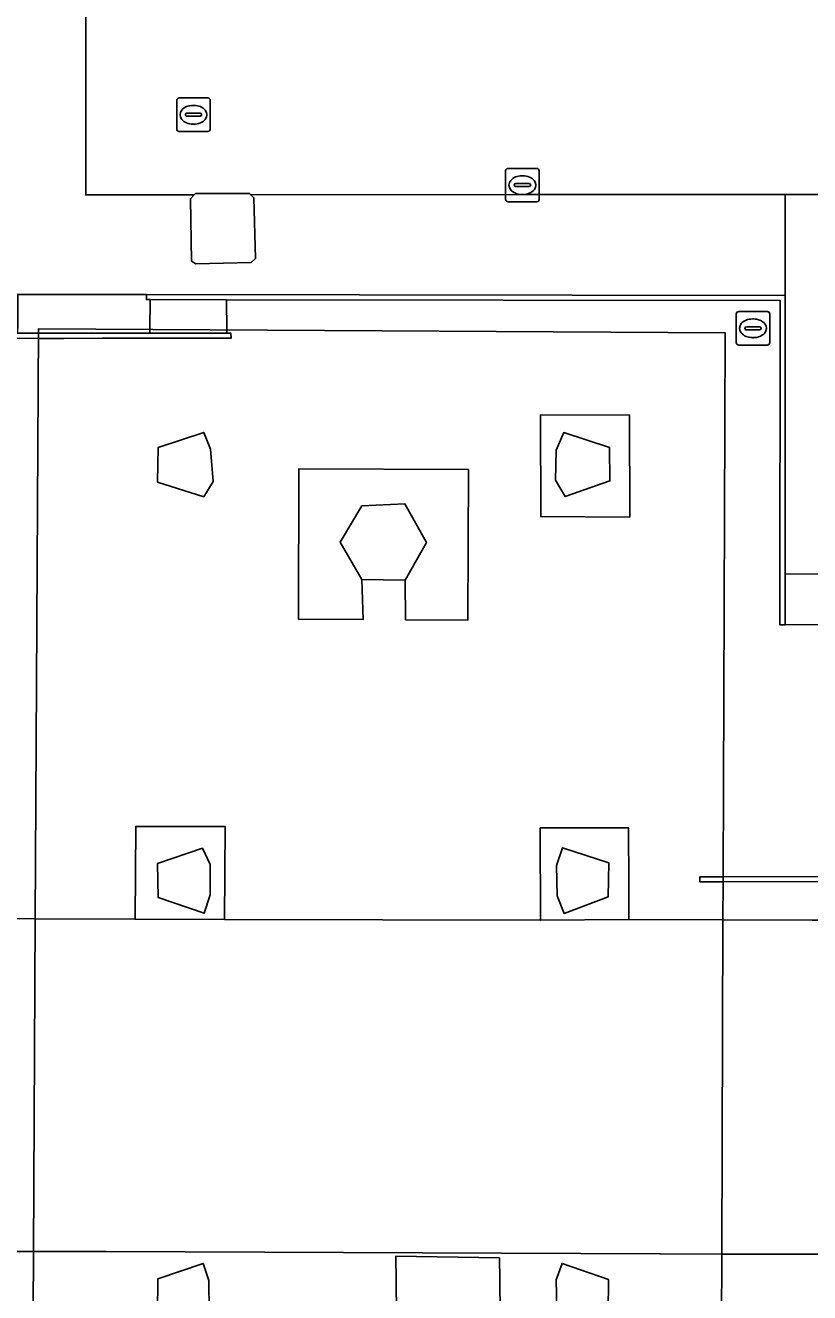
# Model space of a CAD drawing. Extents: x 161477 to 163040, y 383680 to 384871.
# Drawn here: x 161865.55 to 161888.95, y 384370.84 to 384408.67 of the extents above; entities that cross this region are included whole.
import ezdxf

# ---------------------------------------------------------------- set-up
doc = ezdxf.new("R2010")
doc.units = 0
for name, color, linetype in [('IMGEO_Kolk', 7, 'Continuous'), ('IMGEO_Lage_trafo', 7, 'Continuous'), ('IMGEO_Muur', 7, 'Continuous'), ('IMGEO_Pand', 7, 'Continuous'), ('IMGEO_Pand_overbouw', 7, 'Continuous'), ('IMGEO_Parkeervlak_open', 7, 'Continuous'), ('IMGEO_Rijbaan_lokaal_open', 7, 'Continuous'), ('IMGEO_Rioolput', 7, 'Continuous'), ('IMGEO_Terreindeel_halfverhard', 7, 'Continuous'), ('IMGEO_Voetpad_gesloten', 7, 'Continuous'), ('IMGEO_Voetpad_op_trap', 7, 'Continuous'), ('IMGEO_Voetpad_open', 7, 'Continuous')]:
    doc.layers.add(name, color=color, linetype=linetype)

msp = doc.modelspace()

# ---------------------------------------------------------------- linework, layer by layer
at = {"layer": 'IMGEO_Kolk'}
for p, q in [((161879.883, 384403.474), (161879.883, 384404.326)), ((161879.958, 384404.4), (161880.81, 384404.4)), ((161880.371, 384404.18), (161880.396, 384404.18)), ((161880.884, 384404.326), (161880.884, 384403.474)), ((161880.142, 384403.894), (161880.142, 384403.906)), ((161880.58, 384403.857), (161880.182, 384403.857)), ((161880.185, 384403.943), (161880.583, 384403.943)), ((161880.626, 384403.906), (161880.626, 384403.894)), ((161880.81, 384403.4), (161879.958, 384403.4)), ((161880.394, 384403.62), (161880.369, 384403.62)), ((161886.763, 384399.2), (161886.763, 384400.052)), ((161886.838, 384400.126), (161887.69, 384400.126)), ((161887.764, 384400.052), (161887.764, 384399.2)), ((161887.022, 384399.62), (161887.022, 384399.632)), ((161887.46, 384399.583), (161887.062, 384399.583)), ((161887.065, 384399.669), (161887.463, 384399.669)), ((161887.251, 384399.906), (161887.276, 384399.906)), ((161887.506, 384399.632), (161887.506, 384399.62)), ((161887.274, 384399.346), (161887.249, 384399.346)), ((161887.69, 384399.126), (161886.838, 384399.126))]:
    msp.add_line(p, q, dxfattribs=at)
for points in [[(161879.883, 384403.474), (161879.883, 384404.326)], [(161879.958, 384404.4), (161880.81, 384404.4)], [(161880.884, 384404.326), (161880.884, 384403.474)], [(161880.81, 384403.4), (161879.958, 384403.4)], [(161886.763, 384399.2), (161886.763, 384400.052)], [(161886.838, 384400.126), (161887.69, 384400.126)], [(161887.764, 384400.052), (161887.764, 384399.2)], [(161887.69, 384399.126), (161886.838, 384399.126)]]:
    msp.add_lwpolyline(points, dxfattribs=at)
for centre, radius, start, end in [((161879.96, 384404.324), 0.0765, 91.552, 178.448), ((161879.96, 384404.324), 0.0765, 91.552, 178.448), ((161880.808, 384404.324), 0.0765, 1.552, 88.448), ((161880.808, 384404.324), 0.0765, 1.552, 88.448), ((161880.182, 384403.903), 0.0403, 85.8775, 175.7526), ((161880.179, 384403.893), 0.0366, 178.938, 274.7102), ((161880.583, 384403.9), 0.043, 264.8664, 352.4533), ((161880.587, 384403.905), 0.0386, 1.7309, 96.639), ((161879.96, 384403.476), 0.0765, 181.552, 268.448), ((161879.96, 384403.476), 0.0765, 181.552, 268.448), ((161880.808, 384403.476), 0.0765, 271.552, 358.448), ((161880.808, 384403.476), 0.0765, 271.552, 358.448), ((161886.84, 384400.05), 0.0765, 91.552, 178.448), ((161886.84, 384400.05), 0.0765, 91.552, 178.448), ((161887.688, 384400.05), 0.0765, 1.552, 88.448), ((161887.688, 384400.05), 0.0765, 1.552, 88.448), ((161887.062, 384399.629), 0.0403, 85.8775, 175.7526), ((161887.059, 384399.619), 0.0366, 178.938, 274.7102), ((161887.463, 384399.626), 0.043, 264.8664, 352.4533), ((161887.467, 384399.631), 0.0386, 1.7309, 96.639), ((161886.84, 384399.202), 0.0765, 181.552, 268.448), ((161886.84, 384399.202), 0.0765, 181.552, 268.448), ((161887.688, 384399.202), 0.0765, 271.552, 358.448), ((161887.688, 384399.202), 0.0765, 271.552, 358.448)]:
    msp.add_arc(centre, radius, start, end, dxfattribs=at)
for centre, major_axis, ratio, start_param, end_param in [((161880.37, 384403.9), (-0.387, 0.002), 0.722429, 4.712389, 7.853982), ((161880.395, 384403.9), (-0.39, 0.002), 0.717154, 1.570796, 4.712389), ((161887.25, 384399.626), (-0.387, 0.002), 0.722429, 4.712389, 7.853982), ((161887.275, 384399.626), (-0.39, 0.002), 0.717154, 1.570796, 4.712389)]:
    msp.add_ellipse(centre, major_axis=major_axis, ratio=ratio, start_param=start_param, end_param=end_param, dxfattribs=at)
at = {"layer": 'IMGEO_Lage_trafo'}
msp.add_lwpolyline([(161872.374, 384403.522), (161872.283, 384403.614), (161872.244, 384403.654), (161870.627, 384403.647), (161870.593, 384403.612), (161870.476, 384403.494), (161870.512, 384401.63), (161870.637, 384401.55), (161872.286, 384401.592), (161872.422, 384401.706)], close=True, dxfattribs=at)
at = {"layer": 'IMGEO_Muur'}
for points in [[(161888.223, 384400.609), (161869.162, 384400.632), (161869.164, 384400.482), (161869.276, 384400.482), (161871.554, 384400.479), (161888.073, 384400.459), (161888.069, 384390.774), (161888.219, 384390.774), (161888.22, 384392.294)], [(161869.269, 384399.477), (161865.939, 384399.476), (161865.319, 384399.476), (161862.815, 384399.477), (161862.812, 384399.328), (161864.304, 384399.326), (161865.319, 384399.33), (161865.939, 384399.325), (161866.699, 384399.325), (161867.854, 384399.33), (161871.69, 384399.329), (161871.686, 384399.477), (161871.561, 384399.477)], [(161894.439, 384383.263), (161894.254, 384383.263), (161893.237, 384383.264), (161886.373, 384383.255), (161885.679, 384383.254), (161885.679, 384383.104), (161886.373, 384383.105), (161908.327, 384383.127), (161908.33, 384383.271)]]:
    msp.add_lwpolyline(points, close=True, dxfattribs=at)
at = {"layer": 'IMGEO_Pand'}
for points in [[(161871.08, 384396.018), (161870.877, 384396.52), (161869.512, 384396.064), (161869.498, 384395.037), (161870.876, 384394.597), (161871.155, 384395.056)], [(161882.98, 384396.065), (161881.615, 384396.512), (161881.391, 384395.987), (161881.374, 384395.089), (161881.657, 384394.605), (161882.994, 384395.07)], [(161876.879, 384394.386), (161875.593, 384394.323), (161874.941, 384393.243), (161875.588, 384392.129), (161876.883, 384392.11), (161877.519, 384393.232)], [(161871.066, 384383.626), (161870.833, 384384.107), (161869.499, 384383.655), (161869.513, 384382.638), (161870.884, 384382.167), (161871.066, 384382.716)], [(161882.958, 384383.675), (161881.576, 384384.119), (161881.399, 384383.595), (161881.419, 384382.683), (161881.626, 384382.16), (161882.941, 384382.653)], [(161871.024, 384371.206), (161870.862, 384371.715), (161869.503, 384371.253), (161869.491, 384370.231), (161870.868, 384369.766), (161871.041, 384370.287)], [(161882.949, 384371.235), (161881.566, 384371.715), (161881.389, 384371.22), (161881.414, 384370.314), (161881.598, 384369.757), (161882.94, 384370.263)]]:
    msp.add_lwpolyline(points, close=True, dxfattribs=at)
at = {"layer": 'IMGEO_Pand_overbouw'}
for points in [[(161886.368, 384381.97), (161886.373, 384383.105), (161886.373, 384383.255), (161886.437, 384399.486), (161865.94, 384399.605), (161865.845, 384382.002), (161865.791, 384372.068), (161865.762, 384366.704), (161865.758, 384366.123), (161865.746, 384363.876), (161866.103, 384363.876), (161866.353, 384363.876), (161868.937, 384363.876), (161869.233, 384363.876), (161869.233, 384358.648), (161869.403, 384358.648), (161869.417, 384358.867), (161870.905, 384359.356), (161871.183, 384358.643), (161872.363, 384358.64), (161875.123, 384358.611)], [(161877.279, 384358.612), (161880.042, 384358.658), (161881.335, 384358.56), (161881.555, 384359.309), (161883.001, 384358.885), (161883, 384358.385), (161883.48, 384358.385), (161883.483, 384361.434), (161883.484, 384362.395), (161883.804, 384362.395), (161884.184, 384362.394), (161886.291, 384362.347), (161886.304, 384365.605), (161886.305, 384365.842), (161886.329, 384371.994), (161886.368, 384381.97)]]:
    msp.add_lwpolyline(points, dxfattribs=at)
at = {"layer": 'IMGEO_Parkeervlak_open'}
msp.add_lwpolyline([(161867.356, 384499.998), (161867.369, 384514.954), (161866.364, 384514.989), (161865.219, 384515.029), (161865.206, 384500), (161865.177, 384462.998), (161865.206, 384400.632), (161865.326, 384400.632), (161866.395, 384400.632), (161869.162, 384400.632), (161888.223, 384400.609), (161888.223, 384401.556), (161888.224, 384403.62), (161880.399, 384403.624), (161872.283, 384403.614), (161872.374, 384403.522), (161872.422, 384401.706), (161872.286, 384401.592), (161870.637, 384401.55), (161870.512, 384401.63), (161870.476, 384403.494), (161870.593, 384403.612), (161867.355, 384403.608), (161867.327, 384462.999)], close=True, dxfattribs=at)
at = {"layer": 'IMGEO_Rijbaan_lokaal_open'}
for points in [[(161867.369, 384514.954), (161867.356, 384499.998), (161867.327, 384462.999), (161867.355, 384403.608), (161870.593, 384403.612), (161870.627, 384403.647), (161872.244, 384403.654), (161872.283, 384403.614), (161880.399, 384403.624), (161888.224, 384403.62), (161889.927, 384403.619), (161910.37, 384403.607), (161915.799, 384403.58), (161915.797, 384403.081)], [(161807.986, 384389.164), (161807.967, 384386.159), (161807.953, 384382.43), (161807.983, 384372.238), (161807.983, 384372.135), (161814.368, 384372.145), (161818.41, 384372.152), (161844.332, 384372.085), (161861.126, 384372.071), (161865.791, 384372.068), (161865.845, 384382.002), (161864.089, 384382.01), (161859.71, 384382.026), (161858.115, 384382.027), (161834.388, 384382.049), (161828.143, 384382.055), (161827.142, 384382.092)], [(161908.623, 384381.955), (161889.028, 384381.961), (161886.368, 384381.97), (161886.329, 384371.994), (161891.226, 384371.987), (161908.29, 384371.964), (161935.201, 384371.899), (161936.279, 384371.91), (161946.163, 384371.925), (161948.753, 384371.922), (161950.004, 384371.924), (161952.41, 384371.927), (161955.193, 384371.931), (161971.175, 384371.919), (161975.939, 384371.915), (161977.467, 384371.944), (161998.045, 384371.925)]]:
    msp.add_lwpolyline(points, dxfattribs=at)
msp.add_lwpolyline([(161886.368, 384381.97), (161883.56, 384381.98), (161880.924, 384381.955), (161871.496, 384381.975), (161868.827, 384381.988), (161865.845, 384382.002), (161865.791, 384372.068), (161867.893, 384372.066), (161867.962, 384372.065), (161884.479, 384371.996), (161884.502, 384371.996), (161886.329, 384371.994)], close=True, dxfattribs=at)
at = {"layer": 'IMGEO_Rioolput'}
for p, q in [((161870.069, 384405.574), (161870.069, 384406.426)), ((161870.144, 384406.5), (161870.996, 384406.5)), ((161871.07, 384406.426), (161871.07, 384405.574)), ((161870.328, 384405.994), (161870.328, 384406.006)), ((161870.371, 384406.043), (161870.769, 384406.043)), ((161870.557, 384406.28), (161870.582, 384406.28)), ((161870.812, 384406.006), (161870.812, 384405.994)), ((161870.766, 384405.957), (161870.368, 384405.957)), ((161870.58, 384405.72), (161870.555, 384405.72)), ((161870.996, 384405.5), (161870.144, 384405.5))]:
    msp.add_line(p, q, dxfattribs=at)
for points in [[(161870.069, 384405.574), (161870.069, 384406.426)], [(161870.144, 384406.5), (161870.996, 384406.5)], [(161871.07, 384406.426), (161871.07, 384405.574)], [(161870.996, 384405.5), (161870.144, 384405.5)]]:
    msp.add_lwpolyline(points, dxfattribs=at)
for centre, radius, start, end in [((161870.146, 384406.424), 0.0765, 91.552, 178.448), ((161870.146, 384406.424), 0.0765, 91.552, 178.448), ((161870.994, 384406.424), 0.0765, 1.552, 88.448), ((161870.994, 384406.424), 0.0765, 1.552, 88.448), ((161870.368, 384406.003), 0.0403, 85.8775, 175.7526), ((161870.365, 384405.993), 0.0366, 178.938, 274.7102), ((161870.769, 384406), 0.043, 264.8664, 352.4533), ((161870.773, 384406.005), 0.0386, 1.7309, 96.639), ((161870.146, 384405.576), 0.0765, 181.552, 268.448), ((161870.146, 384405.576), 0.0765, 181.552, 268.448), ((161870.994, 384405.576), 0.0765, 271.552, 358.448), ((161870.994, 384405.576), 0.0765, 271.552, 358.448)]:
    msp.add_arc(centre, radius, start, end, dxfattribs=at)
for centre, major_axis, ratio, start_param, end_param in [((161870.556, 384406), (-0.387, 0.002), 0.722429, 4.712389, 7.853982), ((161870.581, 384406), (-0.39, 0.002), 0.717154, 1.570796, 4.712389)]:
    msp.add_ellipse(centre, major_axis=major_axis, ratio=ratio, start_param=start_param, end_param=end_param, dxfattribs=at)
at = {"layer": 'IMGEO_Terreindeel_halfverhard'}
for points in [[(161883.579, 384397.034), (161880.924, 384397.047), (161880.931, 384394.006), (161883.586, 384393.993)], [(161881.657, 384394.605), (161881.374, 384395.089), (161881.391, 384395.987), (161881.615, 384396.512), (161882.98, 384396.065), (161882.994, 384395.07)], [(161875.588, 384392.129), (161874.941, 384393.243), (161875.593, 384394.323), (161876.879, 384394.386), (161877.519, 384393.232), (161876.883, 384392.11), (161876.898, 384390.927), (161878.758, 384390.918), (161878.77, 384395.407), (161873.715, 384395.434), (161873.703, 384390.943), (161875.627, 384390.934)], [(161871.514, 384384.753), (161868.844, 384384.759), (161868.827, 384381.988), (161871.496, 384381.975)], [(161883.55, 384384.715), (161880.914, 384384.715), (161880.924, 384381.955), (161883.56, 384381.98), (161883.556, 384383.029)], [(161870.833, 384384.107), (161871.066, 384383.626), (161871.066, 384382.716), (161870.884, 384382.167), (161869.513, 384382.638), (161869.499, 384383.655)], [(161882.958, 384383.675), (161882.941, 384382.653), (161881.626, 384382.16), (161881.419, 384382.683), (161881.399, 384383.595), (161881.576, 384384.119)]]:
    msp.add_lwpolyline(points, close=True, dxfattribs=at)
at = {"layer": 'IMGEO_Voetpad_gesloten'}
msp.add_lwpolyline([(161879.706, 384371.239), (161879.699, 384371.88), (161876.603, 384371.928), (161876.612, 384371.201), (161876.637, 384369.201), (161879.731, 384369.239)], close=True, dxfattribs=at)
at = {"layer": 'IMGEO_Voetpad_op_trap'}
for points in [[(161871.554, 384400.479), (161869.276, 384400.482), (161869.27, 384399.585), (161869.269, 384399.477), (161871.561, 384399.477), (161871.56, 384399.571)], [(161890.229, 384392.279), (161888.22, 384392.294), (161888.219, 384390.774), (161890.239, 384390.782)]]:
    msp.add_lwpolyline(points, close=True, dxfattribs=at)
at = {"layer": 'IMGEO_Voetpad_open'}
for points in [[(161888.073, 384400.459), (161871.554, 384400.479), (161871.56, 384399.571), (161871.561, 384399.477), (161871.686, 384399.477), (161871.69, 384399.329), (161867.854, 384399.33), (161866.699, 384399.325), (161865.939, 384399.325), (161865.319, 384399.33), (161864.304, 384399.326), (161862.812, 384399.328), (161862.815, 384399.477), (161862.814, 384399.771), (161862.807, 384400.484), (161862.811, 384400.627), (161861.387, 384400.657), (161857.036, 384405.041), (161825.095, 384437.038)], [(161889.927, 384403.619), (161888.224, 384403.62), (161888.223, 384401.556), (161888.223, 384400.609), (161888.22, 384392.294), (161890.229, 384392.279), (161890.215, 384396.532), (161904.571, 384396.488), (161903.119, 384394.42), (161893.09, 384394.388), (161893.09, 384394.278), (161893.24, 384394.279), (161893.242, 384390.785), (161890.239, 384390.782), (161888.219, 384390.774), (161888.069, 384390.774), (161888.073, 384400.459)], [(161827.142, 384382.092), (161827.13, 384388.507), (161864.099, 384388.507), (161864.089, 384382.01), (161865.845, 384382.002), (161868.827, 384381.988), (161868.844, 384384.759), (161871.514, 384384.753), (161871.496, 384381.975), (161880.924, 384381.955), (161880.914, 384384.715), (161883.55, 384384.715), (161883.556, 384383.029), (161883.56, 384381.98), (161886.368, 384381.97), (161889.028, 384381.961), (161908.623, 384381.955)], [(161912.316, 384386.192), (161904.299, 384386.14), (161894.427, 384386.122), (161894.439, 384383.263), (161908.33, 384383.271), (161908.327, 384383.127), (161886.373, 384383.105), (161885.679, 384383.104), (161885.679, 384383.254), (161886.373, 384383.255), (161893.237, 384383.264), (161893.231, 384386.12), (161893.231, 384386.27), (161904.287, 384386.287), (161904.39, 384386.287)], [(161891.218, 384369.74), (161891.226, 384371.987), (161886.329, 384371.994), (161884.502, 384371.996), (161884.479, 384371.996), (161867.962, 384372.065), (161867.893, 384372.066), (161865.791, 384372.068), (161861.126, 384372.071), (161861.125, 384371.857), (161861.109, 384369.88)]]:
    msp.add_lwpolyline(points, dxfattribs=at)
for points in [[(161869.276, 384400.482), (161869.164, 384400.482), (161869.162, 384400.632), (161866.395, 384400.632), (161865.326, 384400.632), (161865.326, 384400.482), (161865.326, 384399.737), (161865.319, 384399.476), (161865.939, 384399.476), (161869.269, 384399.477), (161869.27, 384399.585)], [(161880.924, 384397.047), (161883.579, 384397.034), (161883.586, 384393.993), (161880.931, 384394.006)], [(161870.876, 384394.597), (161869.498, 384395.037), (161869.512, 384396.064), (161870.877, 384396.52), (161871.08, 384396.018), (161871.155, 384395.056)], [(161878.77, 384395.407), (161878.758, 384390.918), (161876.898, 384390.927), (161876.883, 384392.11), (161875.588, 384392.129), (161875.627, 384390.934), (161873.703, 384390.943), (161873.715, 384395.434)], [(161869.491, 384370.231), (161869.503, 384371.253), (161870.862, 384371.715), (161871.024, 384371.206), (161871.041, 384370.287), (161870.868, 384369.766)], [(161876.612, 384371.201), (161876.603, 384371.928), (161879.699, 384371.88), (161879.706, 384371.239), (161879.731, 384369.239), (161876.637, 384369.201)], [(161881.389, 384371.22), (161881.566, 384371.715), (161882.949, 384371.235), (161882.94, 384370.263), (161881.598, 384369.757), (161881.414, 384370.314)]]:
    msp.add_lwpolyline(points, close=True, dxfattribs=at)

doc.saveas('drawing.dxf')
